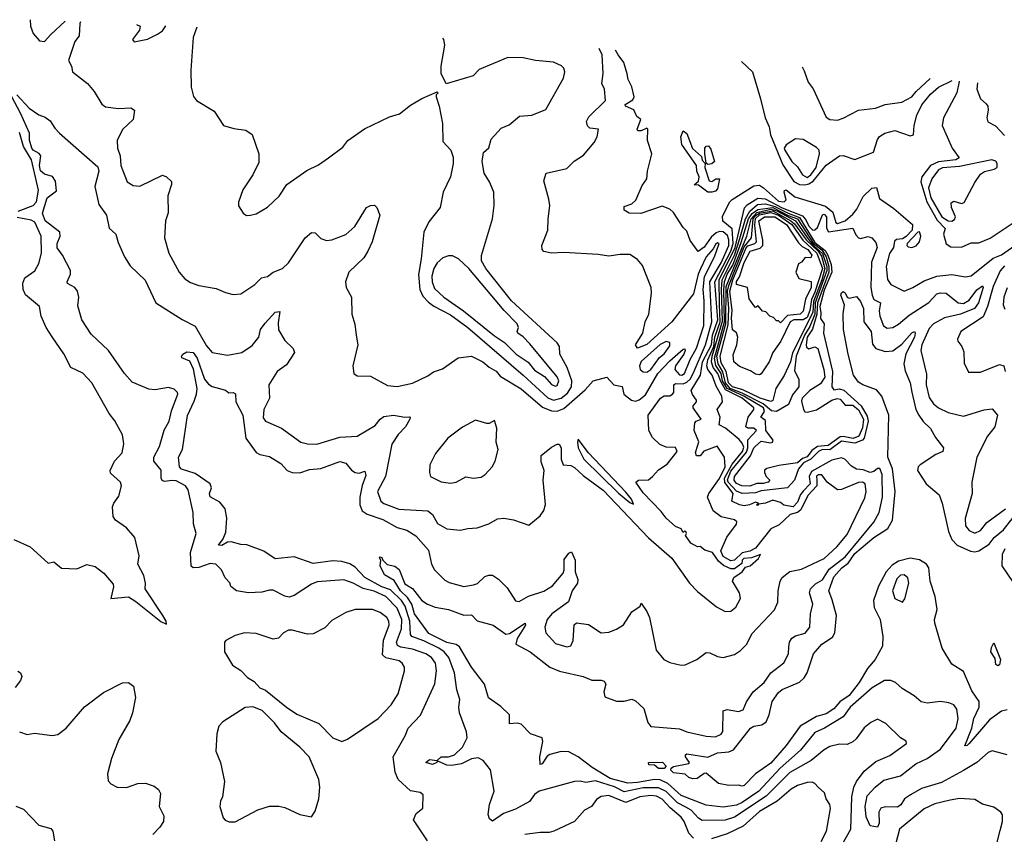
# Model space of a CAD drawing. Extents: x 1245515 to 1420776, y 606314 to 671314.
# Tile 320 of 385: x 1381585 to 1386749, y 657798 to 662069. Entities that reach past the tile are written whole.
import ezdxf

# ---------------------------------------------------------------- set-up
doc = ezdxf.new("R2010")
doc.units = 0

msp = doc.modelspace()

# ---------------------------------------------------------------- linework, layer by layer
at = {"layer": '0CON10XD'}
for points in [[(1381640.3, 662069), (1381642.7, 662035), (1381656.4, 661996.4), (1381688.8, 661958.8), (1381715.7, 661954.3), (1381748.3, 661991.7), (1381823.7, 662060.9)], [(1381904.9, 662057.3), (1381900.9, 662049.1), (1381897.4, 661985), (1381873.9, 661955), (1381840.8, 661855), (1381857.5, 661825), (1381862.5, 661795), (1381941.2, 661735), (1381975, 661693.3), (1382016.6, 661626.6), (1382035, 661611.9), (1382102.9, 661602.9), (1382167.7, 661607.7), (1382187.5, 661595), (1382180.6, 661545), (1382125, 661494.2), (1382095.7, 661435), (1382098.9, 661395), (1382112.9, 661355), (1382115.5, 661305.5), (1382148.8, 661218.8), (1382179.5, 661199.5), (1382215, 661195.6), (1382335, 661254), (1382355, 661246), (1382380.7, 661220.7), (1382381.2, 661205), (1382362.7, 661145), (1382363.3, 661056.7), (1382349.6, 661015), (1382344.4, 660925), (1382366.7, 660845), (1382421.9, 660745), (1382450.5, 660710.5), (1382481.1, 660691.1), (1382525, 660675.5), (1382615, 660660.6), (1382665, 660638.6), (1382705, 660627.5), (1382745, 660631.2), (1382819.1, 660680.9), (1382854.3, 660715.7), (1382885, 660722.5), (1382915, 660745.8), (1382963.8, 660765), (1382995.8, 660795), (1383082.9, 660925), (1383115, 660954), (1383135, 660951.2), (1383165, 660922), (1383195, 660910.8), (1383222.5, 660915), (1383295, 660942.5), (1383343.1, 660985), (1383405, 661083.8), (1383425, 661095.8), (1383446, 661096), (1383457.5, 661085), (1383474.2, 661045), (1383433.8, 660905), (1383412, 660855), (1383389.3, 660820.7), (1383311.4, 660745), (1383294, 660695), (1383296.7, 660665), (1383326.2, 660615), (1383328, 660525), (1383343, 660473), (1383349.2, 660415), (1383358.6, 660365), (1383332, 660255), (1383337.5, 660215), (1383355, 660202.5), (1383425, 660200), (1383515, 660150.8), (1383565, 660146.5), (1383645, 660163.1), (1383725, 660201.9), (1383755, 660223.3), (1383802, 660238), (1383884.5, 660295.5), (1383955, 660305.7), (1384015, 660276), (1384047, 660247), (1384085, 660226), (1384105, 660200), (1384215, 660133.8), (1384327.3, 660037.3), (1384375, 660017.7), (1384405, 660016.4), (1384439.1, 660030.9), (1384551.5, 660128.5), (1384593.3, 660175), (1384665, 660194.2), (1384702.1, 660155), (1384745.4, 660145.4), (1384753.5, 660105), (1384794.7, 660074.7), (1384815, 660069.2), (1384835, 660076.6), (1384868.1, 660101.9), (1384932.9, 660215), (1384995, 660281.1), (1385065, 660342.5), (1385073, 660343), (1385075.6, 660335.6), (1385068.5, 660315), (1385025, 660253.6), (1385021.2, 660235), (1385045, 660207.7), (1385058.2, 660205), (1385071.9, 660215), (1385102.1, 660287.9), (1385135, 660347.5), (1385173.6, 660465), (1385175.7, 660595), (1385169.3, 660655), (1385176.5, 660723.5), (1385229.1, 660825), (1385253.8, 660895), (1385245, 660900), (1385235, 660890), (1385223, 660867), (1385185, 660825.7), (1385156.4, 660763.6), (1385143.9, 660735), (1385118.9, 660631.1), (1385005.6, 660485), (1384875, 660365.7), (1384825, 660346.2), (1384815.8, 660365), (1384853.1, 660425), (1384865.6, 660485), (1384885.8, 660525.8), (1384899.4, 660635), (1384896.7, 660665), (1384851.2, 660781.2), (1384825, 660811.2), (1384785, 660838), (1384735, 660838.8), (1384675, 660829.2), (1384618.8, 660838.8), (1384439.3, 660849.3), (1384374.3, 660844.3), (1384334.4, 660854.4), (1384326, 660865), (1384324, 660885), (1384355.8, 660965), (1384356.1, 661023.9), (1384366, 661095), (1384361.2, 661128.8), (1384334.2, 661225), (1384346, 661264), (1384455, 661289.2), (1384493.4, 661326.6), (1384541.7, 661358.3), (1384597.5, 661425), (1384614.3, 661455), (1384621.2, 661495), (1384575, 661500.2), (1384563.3, 661513.3), (1384557.3, 661535), (1384569.5, 661560.5), (1384657.5, 661645), (1384651.8, 661705), (1384638.5, 661735), (1384646.1, 661786.1), (1384640, 661885), (1384625.1, 661917.8)], [(1382197.4, 662044.3), (1382217.5, 662035), (1382213.3, 662015), (1382177.5, 661965), (1382185, 661953.3), (1382255, 661966.2), (1382307.6, 661992.4), (1382335, 662011.2), (1382351, 662037.5)], [(1382513.4, 662030.3), (1382495.6, 661975), (1382482.5, 661805), (1382484, 661715), (1382496.1, 661666.1), (1382512.5, 661645), (1382605, 661588.8), (1382655, 661514), (1382708.1, 661498.1), (1382770.5, 661490.5), (1382805, 661466.7), (1382838.8, 661365), (1382839.5, 661320.5), (1382808.8, 661255), (1382755, 661177.5), (1382733, 661113), (1382733, 661093), (1382757.5, 661055), (1382775, 661043.3), (1382795, 661043.8), (1382825, 661052), (1382885, 661086), (1382945.6, 661144.4), (1382986.7, 661205), (1383091.3, 661278.7), (1383152.7, 661307.3), (1383205.5, 661344.5), (1383279.7, 661400.3), (1383306.7, 661435), (1383393.4, 661496.6), (1383525, 661560), (1383577.5, 661575), (1383635, 661621.2), (1383695, 661656.2), (1383775, 661690), (1383780, 661685), (1383770, 661675), (1383770, 661665), (1383786.1, 661616.1), (1383802, 661525), (1383805, 661430), (1383845.9, 661385.9), (1383858.3, 661348.3), (1383858.8, 661315), (1383844.1, 661245.9), (1383806.2, 661165), (1383790, 661085), (1383730.3, 661009.7), (1383704.3, 660955), (1383691.2, 660815), (1383676.8, 660733.2), (1383683.3, 660655), (1383699.6, 660619.6), (1383728.8, 660588.8), (1383757, 660567), (1383845, 660521.5), (1383935.4, 660455.4), (1384225, 660205.2), (1384355, 660086.9), (1384384.9, 660074.9), (1384425, 660085.7), (1384458.7, 660111.3), (1384479.6, 660145), (1384481.3, 660175), (1384456, 660245), (1384418.2, 660315), (1384415.6, 660355), (1384403.6, 660375), (1384164.8, 660595), (1384030.4, 660765), (1384008.1, 660805), (1384007, 660833), (1384065.7, 661025), (1384074.3, 661095), (1384071.4, 661165), (1384049.1, 661219.1), (1384021.2, 661265), (1384010, 661325), (1384017.5, 661372.5), (1384045, 661397.5), (1384057.7, 661442.3), (1384109.7, 661500.3), (1384151.7, 661518.3), (1384207, 661563), (1384271.7, 661568.3), (1384345, 661597.5), (1384436.8, 661763.2), (1384444, 661795), (1384438.8, 661815), (1384427, 661827), (1384385, 661845.8), (1384290, 661855), (1384225, 661869.2), (1384145, 661870), (1383995, 661808.8), (1383964.4, 661775.6), (1383822.5, 661732.5), (1383796.1, 661786.1), (1383795.9, 661825.9), (1383814.2, 661935), (1383809.2, 661965), (1383804.6, 661973)], [(1381570.5, 661675), (1381635.4, 661605.4), (1381685, 661570), (1381718.3, 661558.3), (1381745, 661538.8), (1381769.7, 661499.7), (1381794.3, 661474.3), (1381995, 661296.9), (1382000.4, 661275), (1381980, 661195), (1382000.2, 661100.2), (1382040, 661045), (1382055, 660976.7), (1382089.2, 660945), (1382100.9, 660900.9), (1382135.7, 660825.7), (1382165, 660779.5), (1382243.3, 660703.3), (1382300, 660585), (1382436.5, 660496.5), (1382505, 660463.1), (1382565, 660358.6), (1382595, 660324.3), (1382675, 660310.5), (1382750, 660325), (1382805, 660361.8), (1382839.7, 660405), (1382848.7, 660445), (1382872.6, 660477.4), (1382925, 660535.5), (1382949.4, 660539.4), (1382940.7, 660479.3), (1382942.6, 660442.6), (1382975, 660386.7), (1383020, 660345), (1383025.7, 660325), (1382985, 660260), (1382935, 660224.4), (1382892.2, 660155), (1382895.5, 660085), (1382865.7, 660025), (1382862.2, 659982.2), (1382875, 659964.5), (1382957.6, 659927.6), (1383059.2, 659855), (1383095, 659845.4), (1383144.5, 659844.5), (1383265, 659880), (1383355, 659886.5), (1383449.2, 659940.8), (1383475.6, 659975), (1383495, 659988.5), (1383545, 659996.1), (1383605, 659984.4), (1383627.8, 659987.8), (1383633.3, 659985), (1383632, 659975), (1383609.1, 659935), (1383570.9, 659895), (1383536.2, 659843.8), (1383503.5, 659675), (1383462.4, 659595), (1383480, 659545), (1383495, 659533.3), (1383573.8, 659503.8), (1383725, 659494.6), (1383750.5, 659475), (1383777.4, 659427.4), (1383825, 659400.5), (1383895, 659392.7), (1383935, 659402.2), (1383985, 659404.3), (1384045, 659425.7), (1384092, 659452), (1384125, 659455.6), (1384175, 659447.1), (1384255, 659418.8), (1384315, 659468.8), (1384335, 659496.7), (1384343.2, 659526.8), (1384330.3, 659655), (1384335.6, 659705), (1384320.8, 659750.8), (1384320, 659785), (1384375, 659828.2), (1384405, 659844.4), (1384415, 659843.3), (1384425.9, 659825), (1384425.5, 659765.5), (1384435, 659736), (1384475, 659731.2), (1384495, 659722), (1384540.2, 659680.2), (1384645, 659602.4), (1384883.4, 659353.4), (1385005.8, 659245.8), (1385098.9, 659115), (1385140.9, 659070.9), (1385240.4, 658990.4), (1385285, 658967.1), (1385315, 658967.6), (1385340.9, 658989.1), (1385365.7, 659035), (1385360.2, 659065), (1385324.4, 659125), (1385330, 659145), (1385374.2, 659175), (1385391.9, 659198.1), (1385416.9, 659205), (1385459.5, 659245), (1385470, 659265), (1385423, 659247), (1385383.4, 659245), (1385374.8, 659235), (1385372.2, 659217.8), (1385335, 659190), (1385315, 659190.7), (1385277.2, 659207.2), (1385251.1, 659231.1), (1385218.7, 659275), (1385178.2, 659288.2), (1385155, 659307.5), (1385140, 659305), (1385105, 659324.5), (1385076.7, 659365), (1385082.5, 659375), (1385078.8, 659385), (1385071.7, 659388.3), (1385065, 659380), (1385055, 659400), (1385025, 659412.9), (1384975.8, 659455), (1384950.3, 659490.3), (1384855, 659588.6), (1384816.2, 659645), (1384830, 659655), (1384882.7, 659657.3), (1384905, 659673.8), (1384935, 659710), (1384980.9, 659739.1), (1385034.2, 659805.8), (1385025, 659826.1), (1384975, 659828.4), (1384941.8, 659841.8), (1384905, 659878.4), (1384885.7, 659915), (1384881.3, 659995), (1384946.5, 660085), (1384965, 660097.1), (1384995, 660096.8), (1385009.2, 660105), (1385015.3, 660115), (1385015.9, 660155), (1385025, 660161), (1385065, 660160.7), (1385085, 660168), (1385102.2, 660185), (1385117.9, 660215), (1385181.7, 660365), (1385215.5, 660485), (1385204.9, 660695), (1385263.6, 660795), (1385304.5, 660885), (1385304.9, 660914.9), (1385297.1, 660937), (1385275, 660956.4), (1385255, 660958.1), (1385238.6, 660951.4), (1385211.4, 660928.6), (1385175, 660877.1), (1385143.5, 660853.5), (1385102.3, 660912.3), (1385085, 660960), (1385065, 660980), (1385015, 661057.5), (1384995, 661075.6), (1384955, 661091.5), (1384842.9, 661052.9), (1384782.5, 661055), (1384755, 661070), (1384755, 661090), (1384795, 661104.3), (1384817.1, 661122.9), (1384849.4, 661200.6), (1384874.3, 661235), (1384877.1, 661275), (1384900.6, 661365), (1384878, 661435), (1384880.5, 661495), (1384875, 661501.1), (1384845, 661486.6), (1384826.6, 661486.6), (1384822.9, 661495), (1384843.3, 661545), (1384822.4, 661562.4), (1384805.7, 661595.7), (1384761.9, 661615), (1384761.5, 661625), (1384801.5, 661648.5), (1384807.3, 661665), (1384796.3, 661716.3), (1384776, 661755), (1384771.1, 661785), (1384754.2, 661845), (1384724.3, 661884.3), (1384709.8, 661910.1)], [(1385371.6, 661850.1), (1385429.2, 661795), (1385470, 661655), (1385494.5, 661555), (1385516.7, 661506.7), (1385523.8, 661465), (1385587.9, 661307.9), (1385645, 661221.1), (1385675, 661204.3), (1385704, 661204), (1385725, 661208.4), (1385747.2, 661222.8), (1385815, 661306.2), (1385885, 661354.8), (1385905, 661356.2), (1385965, 661335.3), (1386062.9, 661375), (1386085, 661441.5), (1386095, 661456.8), (1386122.5, 661475), (1386175, 661487.9), (1386255, 661460.9), (1386273.3, 661465), (1386276.8, 661515), (1386291.3, 661568.7), (1386317.5, 661622.5), (1386361.7, 661678.3), (1386405, 661716.1), (1386476.1, 661749.9)], [(1385689.1, 661821.3), (1385700.3, 661800.3), (1385720.9, 661740.9), (1385746.3, 661706.3), (1385815, 661558), (1385835, 661545.7), (1385875, 661542.2), (1385905, 661552.2), (1385985, 661595.4), (1386074.5, 661605.5), (1386125, 661624.3), (1386212.6, 661637.4), (1386265, 661663.8), (1386286.6, 661693.4), (1386360.6, 661760.4)], [(1386512.5, 661746.6), (1386513.1, 661745), (1386500.3, 661685), (1386431.2, 661555), (1386423, 661515), (1386475.5, 661395.5), (1386512.9, 661345), (1386495, 661333.9), (1386405, 661323.1), (1386361.5, 661305), (1386316.4, 661245), (1386311.4, 661218.6), (1386343.4, 661113.4), (1386397.4, 661017.4), (1386438.9, 660975), (1386430, 660945), (1386444.2, 660894.2), (1386468.5, 660878.5), (1386525, 660876.5), (1386575, 660898.6), (1386615, 660899.5), (1386675, 660922.9), (1386843.8, 661035)], [(1386609.6, 661737.8), (1386604.6, 661704.6), (1386624.2, 661654.2), (1386655, 661628.8), (1386662.5, 661615), (1386665.5, 661595), (1386658.2, 661555), (1386663.6, 661533.6), (1386703.4, 661513.4), (1386751.1, 661461.1)], [(1381588.6, 661578.6), (1381544.7, 661665)], [(1383723.3, 657765), (1383651.2, 657875), (1383665, 657907.5), (1383700, 657935), (1383701.2, 658005), (1383685, 658018), (1383635, 658026.2), (1383570, 658085), (1383554, 658125), (1383543.8, 658205), (1383607.1, 658315), (1383623.3, 658355), (1383686.8, 658423.2), (1383762.7, 658587.3), (1383771, 658655), (1383765.2, 658695), (1383744.8, 658724.8), (1383715, 658744.3), (1383645, 658769.8), (1383585, 658779), (1383567.5, 658787.5), (1383561.6, 658805), (1383588.1, 658875), (1383589.4, 658925), (1383565, 658984.8), (1383505, 659044.4), (1383445, 659072.2), (1383387.4, 659087.4), (1383335, 659115.8), (1383285, 659133.2), (1383145, 659122), (1383115, 659109.6), (1383025, 659051.1), (1382997.8, 659042.2), (1382975, 659047.3), (1382915, 659077.5), (1382895, 659078.1), (1382855, 659067.1), (1382785, 659064.3), (1382722.5, 659075), (1382693.3, 659096.7), (1382687, 659117), (1382663.7, 659143.7), (1382643.1, 659185), (1382614.6, 659214.6), (1382585, 659217.9), (1382525, 659197.2), (1382495, 659195.6), (1382483.9, 659203.9), (1382480.6, 659275), (1382511.4, 659375), (1382496.2, 659426.2), (1382494.5, 659485), (1382469.4, 659605), (1382455, 659625.6), (1382405, 659650.7), (1382385, 659654.1), (1382345, 659647.5), (1382333.2, 659653.2), (1382327.7, 659665), (1382327, 659707), (1382288.5, 659755), (1382289.2, 659775), (1382319.3, 659830.7), (1382343.6, 659916.4), (1382368.4, 659965), (1382381.7, 660018.3), (1382414.4, 660105), (1382412.2, 660115), (1382395, 660132.2), (1382365, 660140.4), (1382295, 660129.4), (1382262.5, 660132.5), (1382175, 660169.2), (1382134.6, 660215), (1382050.8, 660335), (1381960.2, 660420.2), (1381910.4, 660495), (1381889.5, 660569.5), (1381894.5, 660615), (1381889, 660645), (1381875, 660665.7), (1381836.8, 660686.8), (1381834.2, 660695), (1381851.6, 660735), (1381850.9, 660755), (1381810.5, 660835), (1381782.2, 660872.2), (1381782.2, 660895), (1381797.1, 660935), (1381795.8, 660955), (1381718.4, 661015), (1381704.3, 661055), (1381728.7, 661135), (1381778.1, 661171.9), (1381772.3, 661222.3), (1381756.7, 661246.7), (1381715, 661260), (1381695, 661276.6), (1381689.6, 661305), (1381696.4, 661355), (1381688.1, 661368.1), (1381655, 661384.8), (1381649.7, 661395), (1381636.8, 661436.8), (1381635.9, 661475), (1381588.6, 661578.6)], [(1385195, 661164.6), (1385145, 661200.8), (1385122.7, 661202.7), (1385145, 661223.3), (1385149.1, 661245), (1385137.3, 661275), (1385135.8, 661305), (1385057.5, 661415), (1385052.5, 661455), (1385065, 661486.2), (1385085, 661472), (1385114.6, 661394.6), (1385161.2, 661351.2), (1385165, 661332.5), (1385180, 661315), (1385178.8, 661295), (1385200.8, 661225), (1385215, 661220.6), (1385236.2, 661235), (1385255.6, 661235), (1385245, 661181.9), (1385235, 661170.4), (1385215, 661164.7), (1385195, 661164.6)], [(1381578, 661065), (1381656.3, 661095), (1381674, 661115), (1381684.2, 661175), (1381647.5, 661335), (1381604.3, 661405), (1381585, 661478.2)], [(1385715, 661241.8), (1385734.8, 661255), (1385762.1, 661295), (1385780.1, 661365), (1385778, 661385), (1385765, 661399.7), (1385695, 661441.8), (1385655, 661445.3), (1385605, 661412.9), (1385595.1, 661395), (1385597.8, 661385), (1385635, 661325.3), (1385665, 661298.1), (1385690.7, 661255), (1385715, 661241.8)], [(1385195, 661310), (1385186.1, 661316.1), (1385178.8, 661365), (1385178.8, 661395), (1385185, 661406.7), (1385197.3, 661407.3), (1385209.5, 661389.5), (1385230, 661325), (1385215, 661313.8), (1385195, 661310)], [(1386475, 661012.5), (1386488.1, 661021.9), (1386493.6, 661035), (1386472.4, 661085), (1386471.3, 661108.7), (1386485, 661116.8), (1386525, 661105.9), (1386538.5, 661111.5), (1386594.3, 661215.7), (1386625, 661260), (1386645, 661272.6), (1386695.4, 661284.6), (1386711.5, 661295), (1386712.7, 661315), (1386705, 661327.1), (1386684.6, 661334.6), (1386515, 661299.3), (1386425, 661292.5), (1386405, 661281.8), (1386368.5, 661235), (1386352.5, 661187.6), (1386363.4, 661135), (1386421.4, 661035), (1386455, 661014.6), (1386475, 661012.5)], [(1385142.1, 659837.9), (1385146.4, 659856.4), (1385123.3, 659915), (1385126.2, 659955), (1385134, 659965), (1385160, 659975), (1385117.5, 660035), (1385117.3, 660045), (1385135.4, 660065), (1385135.8, 660075), (1385113.8, 660103.8), (1385107.2, 660125), (1385156.1, 660205), (1385167.1, 660275), (1385213.3, 660365), (1385218.3, 660415), (1385246.4, 660495), (1385231.4, 660695), (1385314.8, 660855), (1385328.1, 660895), (1385321.8, 660971.8), (1385273.6, 661013.6), (1385271.2, 661038.8), (1385309.4, 661115), (1385322.8, 661127.2), (1385435, 661198), (1385465, 661201.9), (1385487.1, 661187.1), (1385565, 661118.1), (1385595, 661114.8), (1385605, 661124.3), (1385595.2, 661164.8), (1385596.6, 661173.4), (1385605, 661177.5), (1385650.7, 661140.7), (1385811.5, 661091.5), (1385849.8, 661059.8), (1385865, 661006.1), (1385875, 661000.3), (1385914.1, 661015), (1385955, 661049.7), (1385976.3, 661075), (1386008.7, 661141.3), (1386054.3, 661185.7), (1386078.8, 661188.8), (1386095, 661131.6), (1386169.5, 661079.5), (1386268.7, 660995), (1386266.1, 660965), (1386235, 660932.2), (1386215, 660919.4), (1386183.2, 660916.8), (1386172.6, 660907.4), (1386167.5, 660875), (1386147.3, 660842.7), (1386130, 660775), (1386137.6, 660707.6), (1386155, 660680.6), (1386225, 660645.5), (1386270, 660665), (1386329.5, 660700.5), (1386395, 660723.9), (1386475, 660733.3), (1386545, 660721.4), (1386575, 660725.8), (1386690.5, 660819.5), (1386734.5, 660835.5), (1386805, 660885.5)], [(1386765, 658214.4), (1386685, 658235.6), (1386665, 658226.9), (1386605.6, 658175), (1386535, 658132.5), (1386419.5, 658070.5), (1386315, 658039.2), (1386258.1, 658005), (1386226.7, 657985), (1386207, 657953), (1386189.9, 657940.1), (1386125, 657941.9), (1386102.3, 657935), (1386091.2, 657915), (1386093.6, 657856.4), (1386084.4, 657835.6), (1386045, 657842), (1386025, 657889.2), (1386020.3, 657945), (1386030.2, 657999.8), (1386072.4, 658045), (1386118.3, 658081.7), (1386205.5, 658104.5), (1386285, 658167.8), (1386345, 658195.3), (1386415, 658244.7), (1386497.6, 658355), (1386507.6, 658405), (1386500.8, 658455), (1386485, 658477.5), (1386457.9, 658487.9), (1386415, 658494.4), (1386345, 658485.5), (1386312.7, 658492.7), (1386276.2, 658525), (1386212.8, 658562.8), (1386178, 658595), (1386155, 658604.4), (1386121.2, 658605), (1386056, 658566), (1385940.3, 658465), (1385905, 658414.7), (1385806.2, 658355), (1385755, 658332.4), (1385679.9, 658240.1), (1385573, 658145), (1385461.9, 658025), (1385375, 657965.1), (1385345, 657951.3), (1385275, 657940.8), (1385185, 657951), (1385055, 658001.4), (1384984, 658064), (1384945, 658083.5), (1384915, 658085.7), (1384825, 658069.3), (1384775, 658066.9), (1384681.3, 658091.3), (1384588.3, 658148.3), (1384513.8, 658205), (1384465, 658231.5), (1384425, 658232), (1384365, 658217.1), (1384351.6, 658208.4), (1384325, 658168.5), (1384314.6, 658164.6), (1384312.9, 658205), (1384329.7, 658285), (1384325.3, 658305), (1384263.8, 658325), (1384215, 658376.2), (1384195, 658380.8), (1384155, 658377.5), (1384154.7, 658425), (1384108.6, 658468.6), (1384044.3, 658514.3), (1384022.5, 658585), (1383954.7, 658675), (1383891.2, 658781.2), (1383874.1, 658794.1), (1383825, 658804.5), (1383731.7, 658851.7), (1383655.7, 658955), (1383642.1, 659005), (1383619.2, 659039.2), (1383583.1, 659075), (1383549.6, 659129.6), (1383499.1, 659159.1), (1383476.2, 659205), (1383478.8, 659235), (1383472.7, 659247.3), (1383475, 659252.5), (1383485, 659250), (1383490, 659235), (1383512.4, 659212.4), (1383553.4, 659203.4), (1383576.1, 659186.1), (1383605, 659111.4), (1383645, 659086.5), (1383694.8, 659024.8), (1383724.8, 659004.8), (1383765, 658990), (1383835, 658977.7), (1383915, 658947.5), (1383955, 658948.6), (1383985, 658917.5), (1384068.6, 658895), (1384135, 658848.1), (1384155, 658850.6), (1384236, 658906), (1384238, 658895), (1384195.2, 658825), (1384187.5, 658795), (1384261.9, 658755), (1384365, 658674.7), (1384416.4, 658653.6), (1384541.2, 658625), (1384586.7, 658606.7), (1384635, 658606.5), (1384650.9, 658600.9), (1384660, 658585), (1384648.9, 658545), (1384655, 658519.4), (1384715, 658496.5), (1384755, 658496.9), (1384795, 658506.2), (1384815, 658498.2), (1384858.5, 658458.5), (1384879.6, 658385), (1384895, 658363.1), (1385045, 658352), (1385085, 658336.4), (1385185, 658313.3), (1385235, 658310), (1385265, 658322.9), (1385272.4, 658337.6), (1385274.7, 658445.3), (1385295, 658452.5), (1385355, 658441.5), (1385379.5, 658450.5), (1385396.8, 658493.2), (1385432.5, 658545), (1385490.4, 658595), (1385524.4, 658645.6), (1385593.3, 658696.7), (1385617.8, 658745), (1385619.3, 658780.7), (1385622.1, 658805), (1385635, 658827.5), (1385655, 658839.6), (1385705, 658852.5), (1385729.1, 658885), (1385733.6, 658955), (1385744.6, 659005), (1385728.2, 659065), (1385733.3, 659085), (1385759.1, 659110.9), (1385795, 659133.3), (1385831.6, 659188.4), (1385915, 659253.7), (1386065.9, 659435), (1386093.1, 659485), (1386110.2, 659565), (1386109.6, 659685), (1386096.6, 659716.6), (1386085, 659716.2), (1386065, 659700), (1386045, 659695.3), (1386009.2, 659709.3), (1385975, 659712.4), (1385948.4, 659728.4), (1385913.8, 659765), (1385895, 659772.4), (1385845, 659759.6), (1385738.8, 659701.2), (1385726, 659675), (1385731.9, 659635), (1385695, 659597.1), (1385680.8, 659579.2), (1385665, 659539.1), (1385642, 659515), (1385593.1, 659523.1), (1385575, 659538), (1385535, 659550), (1385496.1, 659533.9), (1385460, 659530), (1385455, 659522.5), (1385450, 659525), (1385460, 659535), (1385445, 659540), (1385412.5, 659525), (1385385, 659521.1), (1385360, 659525), (1385320.6, 659545), (1385328, 659585), (1385283, 659643), (1385281.9, 659665), (1385321.3, 659738.7), (1385375.6, 659805), (1385382.5, 659827.5), (1385375, 659848.7), (1385358.3, 659868.3), (1385287.9, 659927.9), (1385254.2, 659944.2), (1385259.6, 659985), (1385244.1, 660025), (1385270.6, 660065), (1385268.1, 660095), (1385237.8, 660147.8), (1385216.8, 660205), (1385194.9, 660235), (1385189.6, 660255), (1385194.7, 660285), (1385225.1, 660355), (1385231.7, 660405), (1385259.6, 660485), (1385255.8, 660575.8), (1385254.6, 660705), (1385337.3, 660875), (1385386.5, 661083.5), (1385401, 661099), (1385457.1, 661132.9), (1385495, 661129.7), (1385585, 661083.4), (1385690.3, 661040.3), (1385709, 661019), (1385725, 660986.1), (1385745, 660966.2), (1385755, 660966.9), (1385770.3, 660979.7), (1385795, 661046), (1385805, 661049.3), (1385817.4, 661035), (1385816.7, 660976.7), (1385827.2, 660957.2), (1385955, 660976.2), (1385970.3, 660940.3), (1385985.5, 660925.5), (1385995, 660921.9), (1386035, 660931.7), (1386055, 660925.6), (1386075, 660901.4), (1386082.8, 660875), (1386052, 660798), (1386050.1, 660665), (1386055.5, 660625), (1386065, 660602.2), (1386100, 660585), (1386093.5, 660543.5), (1386096, 660515), (1386115, 660464.2), (1386135, 660451.9), (1386165, 660455.5), (1386195, 660473.2), (1386249.6, 660520.4), (1386353.1, 660586.9), (1386395, 660631.6), (1386415, 660637.5), (1386445, 660634.6), (1386507.8, 660585), (1386535, 660580.3), (1386565, 660599.1), (1386605, 660652.9), (1386635, 660673.8), (1386637.9, 660665), (1386614.7, 660585), (1386593.2, 660555), (1386519.2, 660525), (1386435, 660506.2), (1386378.1, 660475), (1386355, 660449.6), (1386316.2, 660365), (1386311.3, 660335), (1386341.5, 660211.5), (1386339.7, 660155), (1386355, 660089.2), (1386378.5, 660055), (1386405, 660033.8), (1386455, 660009.5), (1386535, 659990.9), (1386644.4, 660024.4), (1386685, 660028.8), (1386713.4, 659995), (1386699.7, 659935), (1386661.4, 659885), (1386605.4, 659775), (1386578.2, 659645), (1386580, 659585), (1386543.7, 659453.7), (1386545.6, 659415), (1386565, 659391.1), (1386595, 659377.7), (1386625, 659390.5), (1386657.2, 659432.8), (1386755.2, 659505)], [(1385375, 659584.8), (1385345, 659596.9), (1385301, 659645), (1385297.1, 659657.1), (1385315, 659701.5), (1385397.4, 659802.6), (1385403.8, 659825), (1385403.6, 659866.4), (1385449, 659915), (1385435, 659928.3), (1385405, 659928.3), (1385394.4, 659935), (1385405.4, 659985), (1385435.6, 660025), (1385435.6, 660035), (1385375.2, 660085), (1385287.9, 660128), (1385261.8, 660171.8), (1385246.8, 660215), (1385221.7, 660245), (1385214.2, 660275), (1385217.8, 660305), (1385271.6, 660488.4), (1385265.8, 660655), (1385269.6, 660705), (1385334.6, 660835), (1385362.5, 660922.5), (1385392.4, 661025), (1385414, 661066), (1385455, 661100.3), (1385497, 661103), (1385545, 661090.4), (1385615, 661054.1), (1385675, 661032.8), (1385755, 660901), (1385809.1, 660859.1), (1385824.2, 660835), (1385841.3, 660785), (1385844.2, 660745.9), (1385805, 660651), (1385781.5, 660565), (1385787.8, 660532.2), (1385785, 660502.5), (1385804.7, 660474.7), (1385800.9, 660425), (1385848.7, 660225), (1385844.7, 660144.7), (1385855, 660128.5), (1385885, 660133.9), (1385907.6, 660127.6), (1385997.8, 660045), (1386029.9, 659989.9), (1386035.6, 659965), (1386014, 659876), (1386005.5, 659864.5), (1385965, 659849), (1385895, 659859.7), (1385835, 659814.7), (1385795, 659815.5), (1385775, 659805.7), (1385734.8, 659765), (1385696.7, 659745), (1385669.9, 659715), (1385649.4, 659655), (1385611.8, 659615), (1385475, 659599.8), (1385445, 659588.9), (1385375, 659584.8)], [(1385415, 659624.4), (1385372.5, 659625), (1385345, 659637.5), (1385333.2, 659655), (1385334.7, 659675), (1385418.2, 659781.8), (1385435, 659824.5), (1385445, 659834.1), (1385475, 659860), (1385525, 659850), (1385534.4, 659855), (1385537.5, 659865), (1385499.2, 659915), (1385497.5, 659967.5), (1385472, 659985), (1385491.5, 660015), (1385485.6, 660035), (1385383.8, 660095), (1385295, 660135.1), (1385272.1, 660175), (1385263.6, 660215), (1385236.8, 660256.8), (1385229.9, 660295), (1385281, 660485), (1385277.5, 660655), (1385281.7, 660695), (1385296.4, 660735), (1385325, 660781.6), (1385369.6, 660900.5), (1385407.9, 661025), (1385426.5, 661053.5), (1385456.3, 661073.7), (1385535, 661084.1), (1385615, 661042.7), (1385665, 661024.7), (1385748.5, 660895), (1385792.1, 660862.1), (1385815.4, 660825.4), (1385829.2, 660775), (1385828.2, 660745), (1385769.5, 660585), (1385766.3, 660525), (1385743.2, 660446.8), (1385714.9, 660405), (1385710, 660365), (1385711.9, 660351.9), (1385725, 660343.5), (1385755, 660353.7), (1385771.4, 660345), (1385802, 660235), (1385807.4, 660195), (1385785, 660159.4), (1385730.2, 660125), (1385689.5, 660085), (1385685, 660070), (1385695.7, 660025), (1385703.1, 660013.1), (1385715, 660010.9), (1385765, 660024.1), (1385844.8, 660075.2), (1385873.2, 660083.2), (1385889, 660079), (1385915, 660048.1), (1385955, 660048.9), (1385985, 660023.4), (1386010.7, 659975), (1386005, 659930), (1385986.5, 659885), (1385956.6, 659873.4), (1385905, 659884.2), (1385888.1, 659881.9), (1385825, 659836.8), (1385769.3, 659830.7), (1385740.3, 659809.7), (1385715, 659777.2), (1385690.7, 659769.3), (1385664.5, 659745), (1385567.6, 659732.4), (1385503.1, 659716.9), (1385492.3, 659707.7), (1385491.5, 659695), (1385500, 659675), (1385520, 659655), (1385510.8, 659645), (1385485, 659636.7), (1385452.1, 659637.9), (1385415, 659624.4)], [(1385555, 660014.5), (1385529.1, 660019.1), (1385484.4, 660054.4), (1385375, 660111.3), (1385310.7, 660135), (1385286.7, 660165), (1385273.4, 660223.4), (1385248, 660265), (1385242.4, 660305), (1385289.6, 660475), (1385290.1, 660669.9), (1385399.2, 660935), (1385421.2, 661025), (1385451.3, 661058.7), (1385525, 661076), (1385556.6, 661066.6), (1385653.9, 661013.9), (1385724.6, 660914.6), (1385747.9, 660885), (1385795, 660843.9), (1385818.2, 660775), (1385818, 660755), (1385758.1, 660585), (1385754.8, 660525.2), (1385729.1, 660460.9), (1385701.8, 660415), (1385657.8, 660305), (1385648.1, 660228.1), (1385672.3, 660185), (1385672.2, 660145), (1385638.3, 660101.7), (1385617.8, 660052.2), (1385555, 660014.5)], [(1381554.3, 659344.3), (1381640, 659305), (1381735, 659220), (1381765, 659227.5), (1381805, 659193.3), (1381885, 659190), (1381937, 659213), (1381981.7, 659201.7), (1382027, 659167), (1382075, 659110), (1382076.7, 659095), (1382062.5, 659035), (1382155, 659044), (1382195, 659019.2), (1382325, 658914.3), (1382355, 658900), (1382353.3, 658915), (1382335.6, 658945.6), (1382244, 659085), (1382245.7, 659115), (1382236, 659155), (1382204.2, 659215), (1382211.7, 659258.3), (1382188.8, 659355), (1382146.2, 659405), (1382088, 659445), (1382075.7, 659465), (1382071.4, 659515), (1382078.6, 659535), (1382105, 659571.2), (1382120, 659625), (1382114.1, 659644.1), (1382062.1, 659692.1), (1382060, 659705), (1382082.9, 659755), (1382122.1, 659797.9), (1382131.4, 659845), (1382125, 659893.3), (1382085, 659966.2), (1382054.2, 660005), (1381964.3, 660165), (1381916.3, 660216.3), (1381852.9, 660245), (1381816.6, 660316.6), (1381755, 660406), (1381724.4, 660455), (1381698.6, 660515), (1381689.2, 660565), (1381616.2, 660626.2), (1381603.6, 660655), (1381602.5, 660687.5), (1381612, 660715), (1381665, 660752), (1381685, 660790.8), (1381699.7, 660845), (1381698.5, 660935), (1381665, 661006.9), (1381645, 661018.9), (1381572.4, 661032.4)], [(1385525, 660068), (1385468.2, 660085), (1385378.4, 660128.4), (1385324.6, 660145), (1385303.2, 660165), (1385291.2, 660225), (1385265, 660269.5), (1385259.3, 660305), (1385300.5, 660469.5), (1385304.7, 660555), (1385298.1, 660645), (1385303.8, 660676.2), (1385385, 660878.3), (1385423.9, 660925), (1385432.5, 661025), (1385445, 661042.6), (1385465, 661055.2), (1385535, 661067.5), (1385629.9, 661015), (1385648.9, 660998.9), (1385709.3, 660915), (1385772.8, 660855), (1385789.7, 660829.7), (1385808.3, 660765), (1385792.2, 660705), (1385748.6, 660591.4), (1385745.8, 660534.2), (1385637.8, 660322.2), (1385627.4, 660275), (1385595, 660204), (1385551.8, 660135), (1385535, 660073.3), (1385525, 660068)], [(1385465, 660206.9), (1385445, 660210.6), (1385417.9, 660227.9), (1385360.1, 660250.1), (1385331.4, 660275), (1385327.5, 660312.4), (1385346.3, 660365), (1385351, 660405), (1385345, 660426.9), (1385323.4, 660443.4), (1385317.9, 660505), (1385321.6, 660545), (1385309.2, 660645), (1385325.4, 660705), (1385395, 660872.2), (1385405, 660883.6), (1385440.3, 660895), (1385449, 660905), (1385441.1, 660991.1), (1385445, 661027.1), (1385465, 661045.5), (1385525, 661057.9), (1385564.3, 661045), (1385635.4, 660995.4), (1385692.9, 660912.9), (1385766.5, 660845), (1385795, 660765), (1385755, 660640.3), (1385738.1, 660601.9), (1385730, 660545), (1385715, 660507.7), (1385695, 660496.1), (1385645, 660495.4), (1385625.7, 660485), (1385577.1, 660382.9), (1385536.1, 660325), (1385515.5, 660274.5), (1385475, 660213.2), (1385465, 660206.9)], [(1385575, 660480), (1385565, 660490), (1385555, 660490), (1385538.3, 660508.3), (1385520, 660515), (1385498.3, 660538.3), (1385481.7, 660541.7), (1385458.3, 660568.3), (1385445, 660560), (1385435, 660570), (1385410.6, 660605), (1385402.5, 660665), (1385345, 660680), (1385345, 660697.1), (1385359.7, 660720.3), (1385385, 660795.3), (1385417.1, 660855), (1385469.5, 660870.5), (1385483.7, 660885), (1385483.6, 660913.6), (1385462.3, 661015), (1385492.2, 661035), (1385545, 661036), (1385606.7, 660995), (1385669.3, 660899.3), (1385689.5, 660879.5), (1385718.4, 660865), (1385740.7, 660835), (1385735, 660821.4), (1385705, 660822.5), (1385685, 660797.5), (1385670.7, 660789.3), (1385656.7, 660745), (1385671.7, 660711.7), (1385736.2, 660696.2), (1385735.5, 660665), (1385706.5, 660603.5), (1385695, 660540.6), (1385679.2, 660525), (1385611.7, 660518.3), (1385575, 660480)], [(1386265, 660874.8), (1386287, 660883), (1386305.2, 660904.8), (1386312.3, 660935), (1386305, 660956.1), (1386295, 660955.9), (1386240.7, 660895), (1386238.8, 660885), (1386245, 660878.4), (1386265, 660874.8)], [(1384395, 660147.5), (1384405, 660151.2), (1384412.7, 660175), (1384405, 660197.3), (1384260.5, 660370.5), (1384225, 660407.1), (1384197.5, 660425), (1384194.6, 660435), (1384201.2, 660455), (1384194.7, 660475), (1384126, 660545), (1383941.5, 660765), (1383886.2, 660816.2), (1383855, 660830.9), (1383835, 660831.5), (1383805, 660820.2), (1383775, 660794.3), (1383757.2, 660765), (1383747.3, 660725), (1383748.8, 660695), (1383760.6, 660660.6), (1383809.7, 660615), (1383913.3, 660543.3), (1384075, 660411.1), (1384127.5, 660377.5), (1384188.9, 660315), (1384252.9, 660272.9), (1384285, 660231.2), (1384338.1, 660198.1), (1384375, 660156.7), (1384395, 660147.5)], [(1386751.1, 660778.9), (1386728.4, 660751.6), (1386690.4, 660669.6), (1386660.5, 660565), (1386638.4, 660511.6), (1386520.8, 660435), (1386504.3, 660395), (1386505, 660383.3), (1386526.2, 660356.2), (1386537.4, 660327.4), (1386538.8, 660268.8), (1386561.9, 660221.9), (1386625, 660221.9), (1386725, 660260.8), (1386746.2, 660255), (1386754.2, 660224.2)], [(1386765, 660662.5), (1386746.7, 660615), (1386743.6, 660573.6), (1386751.7, 660551.7)], [(1386765, 658450.9), (1386735, 658443.5), (1386671.9, 658398.1), (1386565, 658274.4), (1386555, 658264.2), (1386542.5, 658262.5), (1386579.7, 658355), (1386589.2, 658405), (1386617.9, 658465), (1386618, 658495), (1386578.9, 658551.1), (1386535, 658652.7), (1386475, 658691.1), (1386423.3, 658775), (1386384.7, 658904.7), (1386383.7, 658925), (1386397.4, 658977.4), (1386386.8, 659045), (1386360, 659125), (1386352.8, 659195), (1386340.5, 659215), (1386305, 659237.4), (1386255, 659245.5), (1386195, 659230.8), (1386160.5, 659209.5), (1386130.5, 659175), (1386089.8, 659099.8), (1386062.9, 659025), (1386067.2, 658987.2), (1386098.9, 658925), (1386111.6, 658835), (1386110, 658785), (1386072.8, 658715), (1386032, 658668), (1385987.3, 658595), (1385935, 658526.3), (1385887.6, 658492.4), (1385855, 658456.5), (1385815, 658429.6), (1385765, 658415.7), (1385678.8, 658365), (1385605.6, 658264.4), (1385525, 658171.2), (1385444.6, 658115.4), (1385385, 658053.8), (1385375, 658051.2), (1385355, 658056.2), (1385305, 658054), (1385250, 658065), (1385185, 658118.8), (1385175, 658118), (1385138.8, 658091.2), (1385115, 658090), (1385095, 658096.7), (1385075, 658114), (1385015, 658120), (1385000, 658135), (1385001.4, 658145), (1385015, 658154.3), (1385095, 658170), (1385097.5, 658175), (1385077.5, 658205), (1385077.5, 658215), (1385085, 658220), (1385195, 658202.5), (1385245, 658225.4), (1385305, 658230.4), (1385328.7, 658241.3), (1385418.1, 658355), (1385435, 658365.3), (1385478.1, 658371.9), (1385501.2, 658388.8), (1385515.9, 658424.1), (1385532.3, 658495), (1385565, 658541.5), (1385585, 658557.7), (1385674.7, 658595.3), (1385700.5, 658619.5), (1385715.5, 658645.5), (1385748.2, 658745), (1385792.7, 658795), (1385848, 658832), (1385860, 658855), (1385868.4, 658945), (1385847.2, 659027.2), (1385828.3, 659075), (1385855, 659147.6), (1385897.8, 659195), (1385930, 659220), (1385965, 659269.7), (1386065, 659354.2), (1386139.2, 659400.8), (1386163, 659445), (1386176.5, 659595), (1386163, 659715), (1386138.7, 659775), (1386142.9, 659995), (1386107.5, 660095), (1386078.9, 660128.9), (1386006.9, 660155), (1385985, 660169.5), (1385958.5, 660205), (1385929.6, 660315), (1385906.4, 660445), (1385903.6, 660526.4), (1385911.2, 660575), (1385891.6, 660625), (1385895, 660637.3), (1385905, 660644.5), (1385915, 660636.9), (1385925, 660613.6), (1385935, 660609.4), (1385975, 660617.5), (1385995, 660592.2), (1386010, 660555), (1386013.1, 660485), (1386051.4, 660435), (1386058.6, 660368.6), (1386076.1, 660346.1), (1386125, 660329.1), (1386165, 660332.2), (1386212.3, 660367.7), (1386265, 660428.2), (1386277.5, 660435), (1386281.8, 660425), (1386277.9, 660405), (1386233, 660317), (1386221.8, 660265), (1386228.7, 660228.7), (1386255, 660166), (1386265, 660116.2), (1386285.2, 660025.2), (1386301.1, 659995), (1386323, 659963), (1386362.1, 659925), (1386387.9, 659877.9), (1386430.6, 659825), (1386426.9, 659805), (1386389.9, 659790.1), (1386308.1, 659735), (1386297.8, 659725), (1386293.3, 659705), (1386340.4, 659635), (1386407.9, 659577.9), (1386424, 659535), (1386457, 659385), (1386474.2, 659344.2), (1386502.9, 659315), (1386572.9, 659282.9), (1386595, 659279.3), (1386615, 659284.8), (1386669.8, 659320.2), (1386695.8, 659355), (1386745.8, 659394.2), (1386815, 659482.9)], [(1384875, 660220.8), (1384896.2, 660235), (1384941.3, 660298.7), (1384965, 660317.5), (1384995, 660360), (1384995, 660377.5), (1384975, 660381.2), (1384945, 660366.6), (1384845, 660277.1), (1384835.4, 660255), (1384840, 660235), (1384855, 660222.2), (1384875, 660220.8)], [(1385876, 657705), (1385944.7, 657825), (1385949.8, 657995), (1385960.8, 658045), (1385974.8, 658075.2), (1386015, 658130), (1386075, 658179.3), (1386149.3, 658210.7), (1386236.2, 658275), (1386235, 658286.7), (1386205, 658303.3), (1386128.7, 658378.7), (1386085, 658401.8), (1386049.4, 658385), (1386013.5, 658356.5), (1385971.9, 658298.1), (1385955, 658283.5), (1385925, 658269.1), (1385885, 658271.6), (1385835, 658258.2), (1385805, 658241.1), (1385737.1, 658185), (1385625, 658122.4), (1385501, 657999), (1385335, 657887.7), (1385285, 657872.3), (1385165, 657871.6), (1385145, 657882.8), (1385106.2, 657925), (1385078.8, 657941.2), (1385035, 657963.6), (1384975, 658022.9), (1384935, 658042.7), (1384855, 658041.7), (1384755, 658020.6), (1384705, 658047.9), (1384605, 658079.1), (1384555, 658069.2), (1384525, 658076.6), (1384495, 658075.4), (1384310, 658025), (1384285, 658007.5), (1384259.2, 657970.8), (1384185, 657930.9), (1384121.9, 657908.1), (1384065, 657867.1), (1384049.1, 657879.1), (1384042.7, 657902.7), (1384048.9, 657955), (1384074.2, 658025), (1384055, 658136.7), (1384016.2, 658185), (1383989.6, 658199.6), (1383955, 658193.4), (1383901.9, 658168.1), (1383849.4, 658159.4), (1383825, 658160), (1383775, 658183.3), (1383772.5, 658175), (1383750, 658165), (1383714.6, 658175), (1383735, 658190.3), (1383775, 658185.4), (1383795.8, 658204.2), (1383835, 658205.2), (1383865, 658214.8), (1383907, 658255), (1383932.2, 658305), (1383929.4, 658335), (1383892.5, 658435), (1383888.9, 658465), (1383893.5, 658505), (1383878.8, 658555), (1383866.5, 658645), (1383836.8, 658725), (1383812.3, 658755), (1383783, 658775), (1383705, 658812.8), (1383642.2, 658835), (1383635.5, 658845.5), (1383631.5, 658915), (1383606.8, 658995), (1383587.4, 659025), (1383529.5, 659079.5), (1383485, 659095.4), (1383395, 659144.7), (1383345, 659199.6), (1383316.6, 659216.6), (1383275, 659228.3), (1383227.8, 659232.2), (1383125, 659218.9), (1383025, 659252.9), (1382925, 659243.3), (1382865, 659282.3), (1382775.7, 659315.7), (1382745, 659317.6), (1382695, 659331.7), (1382675, 659329.6), (1382645, 659313.3), (1382627.1, 659315), (1382652.2, 659347.8), (1382666.9, 659383.1), (1382671.8, 659455), (1382663.4, 659505), (1382635, 659540), (1382585, 659567.2), (1382581.3, 659585), (1382591.4, 659615), (1382583.7, 659635), (1382505, 659689.4), (1382433.5, 659713.5), (1382423.3, 659725), (1382418.8, 659775), (1382439.7, 659815), (1382465, 659993.3), (1382499.5, 660069.5), (1382513.1, 660105), (1382515.9, 660135), (1382496.3, 660236.3), (1382478.1, 660278.1), (1382435.8, 660295.8), (1382433.1, 660303.1), (1382440, 660315), (1382462.4, 660327.6), (1382494.3, 660325), (1382515.2, 660295), (1382554.2, 660184.2), (1382575, 660157.7), (1382595, 660146.4), (1382665, 660126), (1382682.5, 660112.5), (1382705, 660114.3), (1382717.1, 660107.1), (1382718, 660065), (1382756.4, 659995), (1382772, 659875), (1382825, 659799.5), (1382845, 659789.6), (1382895, 659779.4), (1382955, 659742.9), (1382988, 659705), (1383015, 659694.4), (1383055, 659693.1), (1383105, 659711.1), (1383165, 659715.9), (1383265, 659752.3), (1383295, 659744.4), (1383325, 659707.1), (1383345, 659694.4), (1383365, 659691.8), (1383395, 659702), (1383400.7, 659679.3), (1383382.2, 659627.8), (1383369.2, 659565), (1383369.6, 659525), (1383381.4, 659495), (1383407, 659477), (1383489.2, 659449.2), (1383565, 659407.2), (1383615, 659393.2), (1383662.8, 659362.8), (1383728.8, 659288.8), (1383744.7, 659214.7), (1383761.1, 659185), (1383815, 659130), (1383837.9, 659117.9), (1383915, 659098.1), (1383965, 659106.5), (1383986.1, 659113.9), (1384025, 659149.4), (1384045, 659157.8), (1384065, 659157.1), (1384096.8, 659136.8), (1384141.3, 659091.3), (1384185, 659022.5), (1384205, 659018.6), (1384253.3, 659046.8), (1384335, 659072.8), (1384379.7, 659100.3), (1384435, 659167.5), (1384440.7, 659185), (1384441.6, 659238.4), (1384465, 659272.9), (1384478.8, 659278.8), (1384498.5, 659235), (1384499.1, 659175), (1384512.5, 659135), (1384510, 659115), (1384483.6, 659075), (1384463.5, 659016.5), (1384375.5, 658955), (1384351.8, 658925), (1384339.1, 658885), (1384345.6, 658855), (1384395, 658799.4), (1384455, 658782), (1384475, 658786.2), (1384488.6, 658815), (1384493.9, 658896.1), (1384505, 658907.5), (1384567.7, 658897.7), (1384635, 658854.3), (1384675, 658858.1), (1384715, 658874.4), (1384752.6, 658897.4), (1384795.4, 658964.6), (1384840, 658995), (1384845, 659010), (1384875, 658966.7), (1384888.6, 658935), (1384923.4, 658763.4), (1384963.3, 658715), (1384995, 658699.2), (1385055, 658685.8), (1385075, 658687.1), (1385136.7, 658715), (1385185, 658751.2), (1385205, 658749.2), (1385245, 658730.8), (1385275, 658725.8), (1385335, 658741.9), (1385365, 658761.4), (1385399.2, 658795), (1385425, 658848.6), (1385544.5, 658975), (1385561.5, 659015), (1385563.2, 659075), (1385574, 659125), (1385584.8, 659145.2), (1385625, 659176.1), (1385685, 659188.9), (1385803.8, 659245), (1385871.8, 659305), (1385925, 659369.6), (1386017.5, 659562.5), (1386025.3, 659595), (1386019.4, 659635), (1386005, 659643.7), (1385985, 659642.4), (1385896.3, 659606.3), (1385875, 659604.3), (1385820, 659645), (1385792.8, 659682.8), (1385775, 659682.3), (1385765, 659675.2), (1385765.5, 659655), (1385766.4, 659625), (1385718.5, 659575), (1385681.4, 659498.6), (1385664.1, 659485.9), (1385625.9, 659475), (1385568.5, 659421.5), (1385525, 659399.8), (1385445, 659299), (1385415, 659282.1), (1385375, 659273.6), (1385335, 659235.6), (1385315, 659231.4), (1385275, 659254.1), (1385262.9, 659285), (1385294.3, 659355.7), (1385344.1, 659425), (1385345.9, 659435.9), (1385335, 659446.7), (1385263.6, 659463.6), (1385221.9, 659495), (1385193.1, 659565), (1385200, 659585), (1385255, 659663.3), (1385285, 659724.8), (1385281.2, 659775), (1385243.9, 659833.9), (1385173.3, 659806.7), (1385155, 659783.3), (1385135, 659783), (1385129.5, 659800.5), (1385142.1, 659837.9)], [(1383845, 659640), (1383875, 659644.4), (1383925, 659673.1), (1383965, 659665.8), (1384005, 659671.4), (1384026, 659685), (1384064, 659725), (1384079.2, 659755), (1384094.2, 659815), (1384084.4, 659855), (1384087, 659927), (1384075, 659967.5), (1384047.5, 659952.5), (1384035, 659952), (1383975, 659970), (1383907.4, 659932.6), (1383830.8, 659875), (1383765.5, 659794.5), (1383737.1, 659735), (1383734.3, 659695), (1383740, 659675), (1383795, 659645.6), (1383845, 659640)], [(1384805, 659530), (1384794.4, 659555), (1384765, 659592.3), (1384567.8, 659797.8), (1384515, 659870), (1384510.3, 659855), (1384515, 659824.4), (1384543.7, 659765), (1384725, 659586.5), (1384785, 659538.1), (1384805, 659530)], [(1386751.5, 659295), (1386737.8, 659265), (1386736.6, 659205), (1386825.9, 659075)], [(1386215, 659016.2), (1386227.8, 659032.2), (1386249.1, 659115), (1386243.6, 659143.6), (1386225, 659159.5), (1386205, 659156.2), (1386185, 659137.8), (1386162.9, 659075), (1386174.7, 659034.7), (1386215, 659016.2)], [(1383275, 658284.5), (1383303.7, 658296.3), (1383465.7, 658405), (1383533.5, 658476.5), (1383570.5, 658535), (1383603.1, 658655), (1383603.3, 658675), (1383591.5, 658695), (1383575, 658708), (1383505, 658723.7), (1383488.7, 658738.7), (1383493.9, 658816.1), (1383522.5, 658895), (1383521.6, 658915), (1383511.5, 658935), (1383475, 658962), (1383436.3, 658976.3), (1383343.9, 658976.1), (1383295, 658961.4), (1383221.5, 658918.5), (1383185, 658880.6), (1383125, 658850), (1383095, 658847.1), (1383015, 658868.9), (1382995, 658868.1), (1382968, 658855), (1382942.5, 658827.5), (1382915, 658821.1), (1382825, 658850.9), (1382764.2, 658854.2), (1382715, 658840), (1382666.7, 658815), (1382658.8, 658805), (1382658.8, 658755), (1382701.2, 658685), (1382745, 658658), (1382780.3, 658620.3), (1382815, 658598.8), (1382845, 658566.7), (1382875, 658553.8), (1382984.4, 658464.4), (1383038.4, 658428.4), (1383155, 658378.6), (1383227.8, 658305), (1383275, 658284.5)], [(1386715, 658682.2), (1386705, 658688), (1386700.8, 658720.8), (1386678.2, 658755), (1386681.9, 658778.1), (1386695, 658802.5), (1386729.2, 658715), (1386725, 658687.5), (1386715, 658682.2)], [(1381575, 658654), (1381588.8, 658645), (1381595.7, 658625), (1381590, 658605), (1381561.7, 658568.3)], [(1381585, 658335.8), (1381625, 658320.8), (1381662, 658328), (1381755, 658317.1), (1381785, 658320.8), (1381828.8, 658355), (1381925, 658466.2), (1382025, 658542.5), (1382125, 658592.9), (1382155, 658594), (1382182.5, 658575), (1382193.3, 658515), (1382176.9, 658435), (1382163.1, 658395), (1382104.4, 658295), (1382066.7, 658195), (1382045.8, 658115), (1382049.5, 658079.5), (1382062.7, 658062.7), (1382095.9, 658045.9), (1382145, 658044), (1382205, 658064.3), (1382245, 658067.1), (1382290.3, 658050.3), (1382312.7, 658032.7), (1382323, 658013), (1382317.1, 657945), (1382340.6, 657895), (1382339.1, 657865), (1382320, 657835), (1382283.3, 657796.7)], [(1382715, 657863.8), (1382835, 657926.2), (1382895, 657946.2), (1382945, 657946.2), (1382975, 657938.8), (1383055, 657902.5), (1383115, 657890), (1383135, 657920), (1383153.8, 657985), (1383159.2, 658045), (1383154.3, 658085), (1383102.9, 658205), (1383055, 658255.7), (1382956.4, 658336.4), (1382922, 658382), (1382857, 658447), (1382807.3, 658467.3), (1382767.1, 658462.9), (1382651.2, 658388.8), (1382630, 658365), (1382618.8, 658325), (1382613.9, 658233.9), (1382638, 658175), (1382658.8, 658075), (1382649.2, 657995), (1382637.6, 657972.4), (1382635.6, 657945), (1382652, 657885), (1382662.3, 657872.3), (1382683.9, 657863.9), (1382715, 657863.8)], [(1384965, 658142.7), (1384935, 658144.1), (1384915, 658160), (1384885, 658162.9), (1384882.5, 658175), (1384956.4, 658176.4), (1384975.8, 658155), (1384965, 658142.7)], [(1385789, 657761), (1385816.2, 657815), (1385837.2, 657932.8), (1385834.3, 657955), (1385814.2, 657985), (1385806, 658015), (1385773.8, 658045), (1385755.6, 658065.6), (1385741.2, 658071.2), (1385715, 658070.5), (1385665, 658053.8), (1385631.5, 658035), (1385558.1, 657971.9), (1385465, 657918.4), (1385379.5, 657840.5), (1385295, 657800.4), (1385214.1, 657774.1)], [(1385119, 657779), (1385094.1, 657804.1), (1385071.1, 657865), (1385055, 657888.8), (1384997.2, 657937.2), (1384955, 657982.2), (1384925, 657997.6), (1384895, 658002.1), (1384838.5, 657995), (1384765, 657965.1), (1384675, 658001.6), (1384635, 657997.4), (1384609.7, 657980.3), (1384583.6, 657945), (1384547.8, 657925), (1384495, 657866.2), (1384386.2, 657815), (1384362.4, 657807.6), (1384315, 657808.2), (1384235, 657797.7)], [(1386691.2, 657675), (1386727.9, 657817.9), (1386739.1, 657865), (1386739.6, 657899.6), (1386732, 657915), (1386695, 657940.8), (1386635, 657955.8), (1386595, 657981.4), (1386515, 657986.4), (1386465, 657977.7), (1386385, 657957.5), (1386328.7, 657931.3), (1386200.4, 657825), (1386178.2, 657745)], [(1381565, 657946.2), (1381605, 657930), (1381685, 657846.2), (1381748.7, 657828.7), (1381758.6, 657815), (1381767.5, 657765)]]:
    msp.add_lwpolyline(points, dxfattribs=at)

doc.saveas('drawing.dxf')
